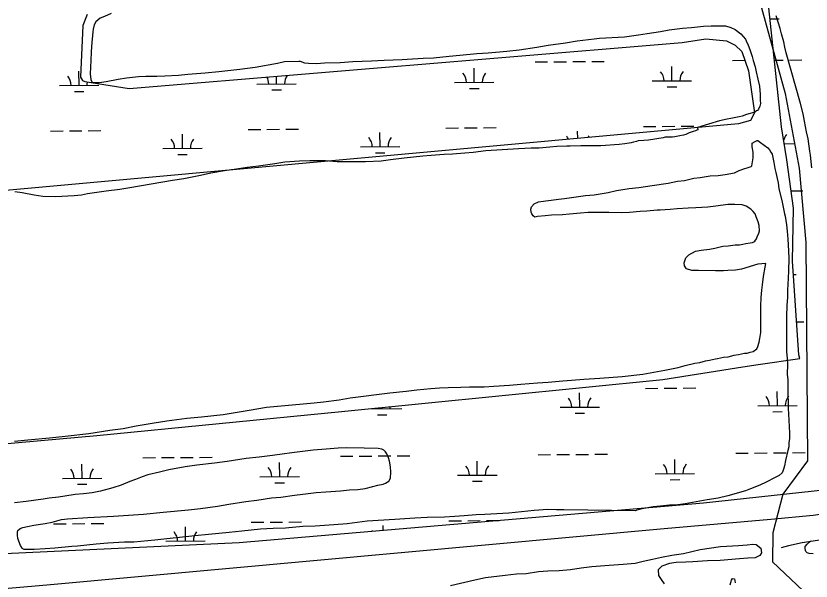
# Model space of a CAD drawing. Extents: x 3540316 to 3578335, y 553172 to 578787.
# Drawn here: x 3556615 to 3558635, y 561444 to 562880 of the extents above; entities that cross this region are included whole.
import ezdxf

# ---------------------------------------------------------------- set-up
doc = ezdxf.new("R2010")
doc.units = 0
for name, color, linetype in [('V-ROAD-CNTR', 7, 'Continuous'), ('V-SITE-VEGE', 7, 'Continuous'), ('V-TOPO-SHOR', 7, 'Continuous'), ('V-UTIL-LINE', 7, 'Continuous'), ('V-WETL-SWMP', 7, 'Continuous')]:
    doc.layers.add(name, color=color, linetype=linetype)

msp = doc.modelspace()

# ---------------------------------------------------------------- linework, layer by layer
at = {"layer": 'V-ROAD-CNTR'}
msp.add_lwpolyline([(3555084.7, 561290.4), (3555164.5, 561300.3), (3555534.4, 561334.2), (3556694.3, 561434.7), (3558261.3, 561577.9), (3558532.7, 561601.7), (3558639.7, 561611.8), (3558747.4, 561628.2), (3558921, 561661.3), (3559219.2, 561728), (3559470.1, 561797.5), (3559690.6, 561870.6), (3559953.7, 561965.7), (3560217.5, 562067), (3560469.7, 562167.5), (3560602.7, 562226.8), (3560701.6, 562273.3), (3560755, 562300.1), (3560822.9, 562347.2), (3560902.3, 562406.7), (3560988.7, 562479.6), (3561083.3, 562588.1), (3561234.3, 562797.8)], dxfattribs=at)
at = {"layer": 'V-SITE-VEGE'}
for p, q in [((3558624.4, 561538.2), (3558632.9, 561545.7)), ((3558632.9, 561545.7), (3558636, 561546.5)), ((3558619.9, 561532), (3558624.4, 561538.2)), ((3558619.9, 561527.6), (3558619.9, 561532)), ((3558620.3, 561522.2), (3558619.9, 561527.6)), ((3558621.6, 561519.6), (3558620.3, 561522.2)), ((3558624.7, 561516), (3558621.6, 561519.6)), ((3558629.5, 561514.6), (3558624.7, 561516)), ((3558640.2, 561513.2), (3558629.5, 561514.6))]:
    msp.add_line(p, q, dxfattribs=at)
for points in [[(3556857.2, 562886.3), (3556840.6, 562879.2), (3556829.5, 562874.9), (3556818.4, 562865), (3556814, 562857.9), (3556811.7, 562846.9), (3556810.5, 562839.7), (3556809.9, 562830.3), (3556808.1, 562812.7), (3556807.5, 562802.2), (3556806.3, 562788.9), (3556806.1, 562767.4), (3556804.2, 562733.2), (3556805.7, 562718.8), (3556809, 562711.1), (3556814.5, 562711), (3556826.7, 562711.5), (3556844.3, 562714.1), (3556875.3, 562719.4), (3556896.3, 562723.1), (3556926.7, 562726.8), (3556945.5, 562727.2), (3556973.1, 562727), (3556994, 562727.9), (3557028.3, 562729.9), (3557052, 562732.5), (3557096.2, 562736), (3557131, 562739), (3557184.1, 562744.7), (3557222.7, 562749.9), (3557280.2, 562760.5), (3557297.9, 562764.3), (3557333.8, 562765.7), (3557337.7, 562765.1), (3557348.7, 562761.1), (3557358.1, 562760), (3557379, 562759.3), (3557398.9, 562760.8), (3557439.2, 562761.6), (3557470.7, 562764.1), (3557518.8, 562766.5), (3557550.8, 562767.9), (3557596.1, 562769.2), (3557609.3, 562770.8), (3557649.6, 562773.2), (3557676.1, 562774.1), (3557715.9, 562777.7)], [(3558565.2, 562814.4), (3558559.9, 562834.9), (3558556.1, 562848.1), (3558552.3, 562862), (3558545.8, 562880.8)], [(3557715.9, 562777.7), (3557743, 562780.8), (3557786.1, 562784.9), (3557814.8, 562786.3), (3557861.8, 562790.4), (3557893.8, 562794), (3557938.6, 562800.9), (3557966.8, 562805.6), (3558011, 562811.9), (3558040.8, 562816.7), (3558083.9, 562821.9), (3558097.7, 562823.4), (3558161.2, 562827.4), (3558196.6, 562832.1), (3558218.1, 562835.8), (3558252.4, 562841), (3558274.5, 562844.7), (3558308.2, 562848.9), (3558331.4, 562850.9), (3558361.8, 562854), (3558380.6, 562855.5), (3558417.6, 562855.2), (3558430.8, 562851.3), (3558442.3, 562845.7), (3558456.1, 562834.5), (3558462.6, 562828.4), (3558468.1, 562821.2), (3558470.3, 562816.8), (3558474.6, 562805.7), (3558479, 562795.2), (3558484.9, 562777.5), (3558487.6, 562766.9), (3558492.4, 562750.9), (3558495.6, 562738.2), (3558499.9, 562719.4), (3558503.6, 562701.7), (3558504.7, 562690.6), (3558505.1, 562681.2), (3558505.6, 562666.3), (3558506.6, 562657.5), (3558504.9, 562650.9), (3558501, 562643.7), (3558498.8, 562640.4), (3558496, 562639.4), (3558492.1, 562636.1), (3558479.9, 562632.3), (3558471.1, 562630.2), (3558459.5, 562625.8), (3558451.7, 562623.7), (3558430.7, 562619.4), (3558421.9, 562617.8), (3558402.5, 562613.4), (3558346.5, 562596.7), (3558347, 562591.3), (3558344.7, 562590.2), (3558340.9, 562588.5), (3558335.3, 562586.9), (3558328.1, 562583.7), (3558324.8, 562583.1), (3558316.5, 562579.3), (3558310.4, 562577.7), (3558301.6, 562575.6), (3558288.9, 562572.9), (3558282.8, 562572.4), (3558273.4, 562571.9), (3558264.6, 562572), (3558259, 562570.4), (3558222, 562564.6), (3558209.9, 562564.1), (3558195.5, 562562.6), (3558191.1, 562561.5), (3558183.9, 562559.4), (3558177.8, 562557.8), (3558161.8, 562555.1), (3558147.4, 562553.6), (3558100.5, 562550.1), (3558050.2, 562550.4), (3558023.2, 562549.5), (3558014.3, 562549.6), (3557989.5, 562548.7), (3557971.3, 562547.2), (3557944.2, 562544.6), (3557923.8, 562544.2), (3557891.7, 562542.8), (3557808.9, 562537.3), (3557776.3, 562533.7), (3557755.3, 562531.7), (3557723.8, 562529.1), (3557702.8, 562528.2), (3557669.7, 562525.7), (3557648.7, 562523.6), (3557625.5, 562521.6), (3557601.7, 562518.5), (3557566.9, 562514.3), (3557543.2, 562511.2), (3557503.4, 562509.3), (3557475.2, 562509.5), (3557431.1, 562509.8), (3557401.3, 562511.7), (3557362.1, 562512.5), (3557335.6, 562511.1)], [(3558636.8, 562494.2), (3558633.2, 562526.3), (3558631.6, 562536.8), (3558627.4, 562567.7), (3558623.1, 562586), (3558618.4, 562613.1), (3558614.6, 562631.3), (3558607.7, 562657.8), (3558571.6, 562786.7), (3558567.9, 562801.1), (3558565.2, 562814.4)], [(3558272.2, 562455), (3558295.9, 562460.3), (3558313.6, 562462.4), (3558337.4, 562467.8), (3558353.4, 562469.9), (3558378.8, 562474.1), (3558398.7, 562475), (3558416.4, 562477.7), (3558440.2, 562481.9), (3558452.4, 562487.3), (3558466.8, 562492.7), (3558472.8, 562494.4), (3558482.2, 562498.1), (3558483.9, 562499.8), (3558487.4, 562519.6), (3558487.5, 562534), (3558484.8, 562547.8), (3558484.9, 562557.2), (3558492.7, 562561), (3558497.6, 562563.7), (3558499.9, 562563.7), (3558505.9, 562558.7), (3558524.5, 562544.8), (3558529.5, 562539.7), (3558532.8, 562534.2), (3558535.5, 562528.7), (3558538.7, 562516.5), (3558540.3, 562507.6), (3558542.4, 562492.7), (3558545.6, 562482.8), (3558548.3, 562467.3), (3558550.9, 562456.2), (3558553, 562440.8), (3558560.5, 562411.4), (3558562.6, 562398.2), (3558567.5, 562377.7), (3558569.1, 562371.6), (3558572.2, 562349.5), (3558574.3, 562333.5), (3558575.8, 562313.1), (3558577.8, 562283.2), (3558578.2, 562263.9), (3558577.4, 562233), (3558576.2, 562213.7), (3558574.8, 562183.3), (3558574.7, 562164.6), (3558573.4, 562145.3), (3558572.7, 562116), (3558572.3, 562069.6), (3558572.7, 562052), (3558572.6, 562026.6), (3558574.1, 562010.6), (3558574.5, 561994.6), (3558574.3, 561970.3), (3558575.3, 561955.4), (3558575.7, 561931.1), (3558575.6, 561917.3), (3558576.6, 561897.4), (3558576.5, 561885.2), (3558577.4, 561867), (3558578.4, 561854.9), (3558578.8, 561834.4), (3558579.9, 561822.8), (3558579.7, 561806.3)], [(3557335.6, 562511.1), (3557298, 562508.6), (3557272.6, 562504.4), (3557231.7, 562498.6), (3557203, 562495), (3557175.4, 562491.3), (3557149.9, 562487.6), (3557110.7, 562480.7), (3557084.2, 562474.9), (3557041.6, 562466.4), (3557012.8, 562462.2), (3556905.1, 562443.1), (3556879.1, 562439.4), (3556844.3, 562435.3), (3556797.3, 562427.9), (3556781.8, 562424.7), (3556763.6, 562423.2), (3556716.1, 562420.8), (3556684.1, 562421.6), (3556662, 562425), (3556631.2, 562430.8), (3556612.4, 562433.7)], [(3558465.4, 562023), (3558472.6, 562023.5), (3558480.4, 562025.6), (3558487.5, 562027.8), (3558497, 562034.3), (3558499.8, 562040.4), (3558503.2, 562051.4), (3558504.9, 562060.8), (3558507.2, 562076.2), (3558507.5, 562115.4), (3558507.1, 562127.5), (3558507.2, 562142.5), (3558507.9, 562164.5), (3558509.7, 562183.3), (3558511.5, 562197.1), (3558513.8, 562218.6), (3558517.9, 562241.7), (3558520.1, 562251.1), (3558499.2, 562249.6), (3558458.2, 562237.2), (3558442.7, 562234.6), (3558423.4, 562233.1), (3558412.4, 562232.6), (3558391.9, 562232.7), (3558348.9, 562233.1), (3558331.8, 562233.7), (3558318.5, 562237.7), (3558313.1, 562244.9), (3558312.6, 562252.7), (3558317.1, 562265.9), (3558324.3, 562273.6), (3558341, 562282.8), (3558355.9, 562284.9), (3558376.9, 562287.5), (3558390.2, 562290.2), (3558410.6, 562295), (3558424.4, 562296.5), (3558441.6, 562298.6), (3558452.6, 562299.1), (3558461.4, 562300.7), (3558469.2, 562302.3), (3558480.2, 562303.8), (3558485.8, 562304.4), (3558489.6, 562306.5), (3558491.9, 562308.2), (3558495.8, 562313.7), (3558498, 562318.6), (3558501.9, 562328), (3558503.7, 562334.6), (3558503.2, 562347.8), (3558500, 562356.7), (3558495.6, 562370), (3558492.4, 562377.2), (3558487.5, 562383.3), (3558481.4, 562388.9), (3558469.9, 562396.7), (3558459.4, 562400.6), (3558441.2, 562401.3), (3558423, 562400.9), (3558393.2, 562397.2), (3558372.2, 562394.1), (3558341.8, 562392.7), (3558323, 562392.2), (3558294.9, 562390.3), (3558277.2, 562388.7), (3558251.2, 562386.7), (3558243.5, 562386.8), (3558217.5, 562384.2), (3558200.4, 562383.2), (3558173.9, 562380.7), (3558152.9, 562380.3), (3558120.9, 562381.1), (3558100.5, 562381.2), (3558068.4, 562380.9), (3558049.1, 562379.4), (3558021.5, 562376.8), (3558003.8, 562375.3), (3557975.7, 562373.9), (3557959.6, 562372.3), (3557940.3, 562370.3), (3557933.1, 562369.2), (3557928.7, 562372), (3557925.4, 562377.6), (3557923.8, 562381.4), (3557923.3, 562389.2), (3557925, 562395.2), (3557931.7, 562402.9), (3557942.2, 562407.8), (3557961.6, 562410.4), (3557974.8, 562412), (3557993.6, 562415.1), (3558008.5, 562416.7), (3558038.4, 562420.3), (3558061.6, 562424), (3558084.2, 562426.1), (3558119.6, 562431.9), (3558140.6, 562436.7), (3558173.2, 562442), (3558197, 562444.5), (3558231.3, 562449.2), (3558272.2, 562455)], [(3556611.7, 561800.1), (3556646, 561803.1), (3556701.2, 561808.2), (3556741, 561812.3), (3556800.6, 561819.1), (3556854.2, 561827.5), (3556888, 561832.2), (3556921.1, 561838.6), (3556967, 561846.5), (3556999.1, 561851.3), (3557049.9, 561858.1), (3557086.4, 561861.6), (3557142.2, 561867.8), (3557207.9, 561878.4), (3557252.1, 561885.8), (3557279.8, 561888.9), (3557373.1, 561897.6), (3557396.9, 561899.6), (3557436.1, 561904.8), (3557464.3, 561909.6), (3557565.4, 561922.6), (3557606.9, 561926.7), (3557633.4, 561929.9), (3557669.3, 561933.4), (3557691.4, 561935.5), (3557713.5, 561936.4), (3557745.5, 561936.7), (3557767, 561938.2), (3557804.6, 561938), (3557829.4, 561939.4), (3557868.6, 561942.4), (3557897.4, 561944.4), (3557940.4, 561948), (3557967, 561950), (3558004.5, 561953), (3558026.6, 561955.1), (3558057.5, 561957), (3558098.4, 561960), (3558155.3, 561964), (3558207.2, 561970.3), (3558263.1, 561980.3), (3558296.8, 561987.3), (3558315, 561992.1), (3558339.4, 561998), (3558352.1, 562000.1), (3558367, 562003.8), (3558376.4, 562006), (3558391.9, 562008.6), (3558397.4, 562010.2), (3558412.4, 562012.9), (3558424, 562014.5), (3558439.5, 562018.2), (3558450.5, 562020.3), (3558465.4, 562023)], [(3558579.7, 561806.3), (3558578.5, 561795.2), (3558577.9, 561785.3), (3558575.6, 561775.9), (3558569.9, 561751.1), (3558567.6, 561737.4), (3558565.9, 561731.3), (3558563.1, 561723.6), (3558560.9, 561719.2), (3558553.6, 561712.6), (3558543.7, 561707.2), (3558520.4, 561695.8), (3558504.3, 561688.2), (3558481.1, 561678.9), (3558467.8, 561673.5), (3558423, 561660.6), (3558398.6, 561655.3), (3558371, 561651.1), (3558334, 561643.6), (3558315.2, 561640.4), (3558290.3, 561636.8), (3558274.8, 561636.9), (3558252.2, 561634.8), (3558233.4, 561633.3), (3558205.8, 561628), (3558192.5, 561624.8), (3558188.6, 561623.2), (3558007, 561625.1), (3557988.3, 561625.2), (3557966.2, 561625.9), (3557931.9, 561623.4), (3557867.3, 561616.8), (3557806, 561613.3), (3557784.5, 561612.4), (3557753.5, 561609.9), (3557729.8, 561608.4), (3557703.8, 561606.4), (3557660.2, 561605.6), (3557628.7, 561604.2), (3557577.9, 561600.7), (3557507.8, 561596.8), (3557456.4, 561590), (3557423.2, 561587), (3557375.2, 561583.5), (3557344.3, 561582.6), (3557300.1, 561578.5), (3557268.6, 561577.6), (3557236.6, 561576.2), (3557189.1, 561571.1), (3557157, 561567.4), (3557104.5, 561562.9), (3557069.7, 561559.3), (3557023.3, 561554.1), (3556999, 561551.5), (3556968.6, 561548.4), (3556915, 561543.3), (3556891.3, 561542.9), (3556849.3, 561541), (3556819, 561538.5), (3556772, 561533.3), (3556757.1, 561532.3), (3556714, 561528.2), (3556689.7, 561526.2), (3556661.5, 561524.8), (3556649.4, 561524.3), (3556636.1, 561524.4), (3556632.8, 561526.1), (3556631.2, 561527.8), (3556627.4, 561534.4), (3556620.3, 561552.7), (3556619.3, 561561), (3556619.4, 561569.8), (3556620.5, 561573.1), (3556626, 561577.5), (3556633.2, 561580.7), (3556644.9, 561582.9), (3556660.9, 561586.1), (3556690.2, 561590.3), (3556707.3, 561594), (3556731.1, 561600.4), (3556746.6, 561602.5), (3556797.9, 561606), (3556863.1, 561609.4), (3556939.3, 561614.3), (3556989.6, 561619.5), (3557053.7, 561625.6), (3557084.6, 561628.7), (3557127.7, 561634.4), (3557155.9, 561639.8), (3557199, 561646.1), (3557227.2, 561649.7), (3557264.8, 561655.5), (3557288, 561657.5), (3557323.3, 561662.2), (3557343.8, 561664.8), (3557378, 561669.6), (3557402.9, 561671), (3557439.9, 561673.5), (3557462.6, 561676.1), (3557483.5, 561677), (3557502.3, 561679.7)], [(3557502.3, 561679.7), (3557522.2, 561685), (3557534.4, 561687.7), (3557547.7, 561690.4), (3557554.3, 561693.1), (3557562.6, 561698.5), (3557566.6, 561705.7), (3557567.8, 561721.1), (3557566.8, 561734.4), (3557564.1, 561749.3), (3557562, 561757.1), (3557557.6, 561767.6), (3557554.4, 561772.6), (3557550, 561777), (3557545, 561779.3), (3557535.1, 561781), (3557499.8, 561782.4), (3557454, 561782.7), (3557434.1, 561781.7), (3557403.7, 561779.2), (3557370, 561776.7), (3557316.4, 561769.9), (3557267.2, 561763.1), (3557233.5, 561759), (3557199.8, 561755.4), (3557152.3, 561748.5), (3557120.2, 561743.8), (3557074.9, 561739.2), (3557045.1, 561734.4), (3557004.2, 561727), (3556980.4, 561721.1), (3556950.6, 561714.2), (3556936.2, 561709.3), (3556919, 561702.8), (3556905.2, 561697.4), (3556882.5, 561688.2), (3556862, 561681.2), (3556830.5, 561673.1), (3556809.5, 561668.9), (3556786.8, 561666.3), (3556765.8, 561664.2), (3556739.8, 561660), (3556723.8, 561657.9), (3556700, 561655.3), (3556684.6, 561652.7), (3556641.5, 561646.4), (3556611.6, 561642.7)]]:
    msp.add_lwpolyline(points, dxfattribs=at)
at = {"layer": 'V-TOPO-SHOR'}
for points in [[(3559172.3, 561632.3), (3559128.3, 561628.7), (3559100.9, 561624.9), (3559077.9, 561619.6), (3559028.1, 561609.6), (3558999.3, 561599.4), (3558967.1, 561590.1), (3558926.5, 561583.1), (3558855.1, 561574.2), (3558798.3, 561567.1), (3558740.7, 561556.9), (3558692.7, 561551.8), (3558651.1, 561547.3), (3558612, 561541.8), (3558577.3, 561534), (3558558.8, 561528.8)], [(3557719.3, 561433), (3557780.5, 561447.7), (3557808, 561453), (3557858, 561459.1), (3557886.5, 561462.5), (3557911, 561463.8), (3557942.9, 561468.7), (3557966, 561470.5), (3557995, 561470.9), (3558023.9, 561473.8), (3558050.9, 561477.6), (3558078.4, 561481.5), (3558122.1, 561485), (3558157.9, 561487), (3558187.9, 561489.9), (3558208, 561494.7), (3558232, 561500.4), (3558254.5, 561505.2), (3558281, 561510), (3558310.4, 561514.8), (3558353, 561524.3), (3558404.5, 561531.9), (3558450.7, 561534.5), (3558472.8, 561536.3), (3558486.5, 561538.5), (3558494.9, 561537.2), (3558507.3, 561528), (3558508.5, 561516.2), (3558504.6, 561509.3), (3558492.4, 561503.2), (3558473.8, 561502.4), (3558453.1, 561501.2)], [(3558274.9, 561489.2), (3558255.8, 561482.6), (3558246.1, 561473.1), (3558247.3, 561458.8), (3558253.8, 561448.1), (3558261.9, 561436.9)], [(3558453.1, 561501.2), (3558404, 561497), (3558371.6, 561496), (3558334.8, 561493), (3558316.6, 561492.3), (3558292.5, 561491.9), (3558274.9, 561489.2)], [(3558429, 561434.9), (3558432.8, 561446.8), (3558435.2, 561450.8), (3558440.6, 561450.3), (3558442.2, 561439.6)]]:
    msp.add_lwpolyline(points, dxfattribs=at)
at = {"layer": 'V-UTIL-LINE'}
msp.add_lwpolyline([(3556816.5, 565856.3), (3556994, 565592.3), (3557266.7, 565186.8), (3557806, 564441.3), (3558083.6, 564015.4), (3558195.9, 563848.2), (3558268.6, 563684.9), (3558431.4, 563180.5), (3558569.1, 562683.3), (3558604.4, 562493.8), (3558621.7, 562305), (3558625.4, 561749.8), (3558562.9, 561665.3), (3558537.9, 561566.9), (3558536.5, 561493.3), (3558661, 561375.2), (3559431.8, 560502.1), (3560274, 559559), (3560869.8, 558922.8), (3561068.9, 558704.1)], dxfattribs=at)
at = {"layer": 'V-WETL-SWMP'}
for p, q in [((3558530.4, 562872.6), (3558553.6, 562872.8)), ((3557933.7, 562763.4), (3557965.7, 562763.7)), ((3557981.7, 562763.8), (3558013.7, 562764)), ((3558029.7, 562764.2), (3558061.7, 562764.4)), ((3558077.7, 562764.5), (3558109.7, 562764.8)), ((3558435.6, 562767.3), (3558466.8, 562767.5)), ((3558541.4, 562768), (3558563.6, 562768.2)), ((3558579.6, 562768.3), (3558611.6, 562768.6)), ((3556775.8, 562703.8), (3556775.5, 562739.8)), ((3557779.5, 562711.5), (3557779.3, 562747.5)), ((3558281.4, 562715.4), (3558281.2, 562751.4)), ((3557277.6, 562707.6), (3557277.5, 562727.2)), ((3558231.4, 562715), (3558331.4, 562715.8)), ((3556725.8, 562703.4), (3556825.8, 562704.1)), ((3557227.7, 562707.2), (3557327.6, 562708)), ((3557729.5, 562711.1), (3557829.5, 562711.9)), ((3557767.7, 562696), (3557791.7, 562696.2)), ((3558269.6, 562699.8), (3558293.6, 562700)), ((3556763.9, 562688.2), (3556787.9, 562688.4)), ((3557265.8, 562692.1), (3557289.8, 562692.3)), ((3557707, 562595.5), (3557739, 562595.7)), ((3557755, 562595.9), (3557787, 562596.1)), ((3557803, 562596.2), (3557835, 562596.5)), ((3558208.9, 562599.4), (3558240.9, 562599.6)), ((3558256.9, 562599.7), (3558288.9, 562600)), ((3558304.9, 562600.1), (3558336.9, 562600.4)), ((3556703.2, 562587.8), (3556735.2, 562588)), ((3556751.2, 562588.1), (3556783.2, 562588.4)), ((3556799.2, 562588.5), (3556831.2, 562588.8)), ((3557038.4, 562543.9), (3557038.2, 562579.9)), ((3557205.1, 562591.6), (3557237.1, 562591.9)), ((3557253.1, 562592), (3557285.1, 562592.3)), ((3557301.1, 562592.4), (3557333.1, 562592.6)), ((3557540.3, 562547.8), (3557540, 562583.8)), ((3558042.1, 562569), (3558041.9, 562587.7)), ((3558566.2, 562555.6), (3558594.1, 562555.8)), ((3556988.4, 562543.5), (3557088.4, 562544.3)), ((3557490.3, 562547.4), (3557590.3, 562548.2)), ((3557528.4, 562532.3), (3557552.4, 562532.4)), ((3557026.6, 562528.4), (3557050.6, 562528.6)), ((3558583.8, 562435.7), (3558614.1, 562435.9)), ((3558590, 562223.1), (3558596.6, 562223.2)), ((3558598, 562103.1), (3558616.7, 562103.3)), ((3558214, 561934), (3558246, 561934.2)), ((3558262, 561934.3), (3558294, 561934.6)), ((3558310, 561934.7), (3558342, 561935)), ((3558047.3, 561886.3), (3558047, 561922.3)), ((3558549.2, 561890.1), (3558548.9, 561926.1)), ((3557997.3, 561885.9), (3558097.3, 561886.6)), ((3558499.2, 561889.7), (3558599.2, 561890.5)), ((3557509.9, 561882.1), (3557595.4, 561882.8)), ((3557533.5, 561866.9), (3557557.5, 561867)), ((3557545.4, 561882.4), (3557545.4, 561885.6)), ((3558035.4, 561870.7), (3558059.4, 561870.9)), ((3558537.3, 561874.6), (3558561.3, 561874.8)), ((3557941.4, 561765.4), (3557973.4, 561765.6)), ((3557989.4, 561765.7), (3558021.4, 561766)), ((3558037.4, 561766.1), (3558069.4, 561766.3)), ((3558085.4, 561766.5), (3558117.4, 561766.7)), ((3558443.3, 561769.2), (3558475.3, 561769.5)), ((3558491.3, 561769.6), (3558523.3, 561769.8)), ((3558539.3, 561770), (3558571.3, 561770.2)), ((3558587.3, 561770.3), (3558619.3, 561770.6)), ((3556937.6, 561757.6), (3556969.6, 561757.9)), ((3556985.6, 561758), (3557017.6, 561758.2)), ((3557033.6, 561758.4), (3557065.6, 561758.6)), ((3557081.6, 561758.7), (3557113.6, 561759)), ((3557285.3, 561709.6), (3557285, 561745.6)), ((3557439.5, 561761.5), (3557471.5, 561761.7)), ((3557487.5, 561761.9), (3557519.5, 561762.1)), ((3557535.5, 561762.2), (3557567.5, 561762.5)), ((3557583.5, 561762.6), (3557615.5, 561762.8)), ((3557787.2, 561713.4), (3557786.9, 561749.4)), ((3558289.1, 561717.3), (3558288.8, 561753.3)), ((3556783.4, 561705.7), (3556783.1, 561741.7)), ((3556733.4, 561705.3), (3556833.4, 561706.1)), ((3557235.3, 561709.2), (3557335.3, 561709.9)), ((3557737.2, 561713), (3557837.2, 561713.8)), ((3558239.1, 561716.9), (3558339.1, 561717.7)), ((3556771.5, 561690.2), (3556795.5, 561690.4)), ((3557273.4, 561694), (3557297.4, 561694.2)), ((3557775.3, 561697.9), (3557799.3, 561698.1)), ((3558277.2, 561701.8), (3558301.2, 561702)), ((3556710.9, 561589.7), (3556742.9, 561589.9)), ((3556758.9, 561590.1), (3556790.9, 561590.3)), ((3556806.9, 561590.4), (3556838.9, 561590.7)), ((3557212.8, 561593.6), (3557244.8, 561593.8)), ((3557260.8, 561593.9), (3557292.8, 561594.2)), ((3557308.8, 561594.3), (3557340.8, 561594.6)), ((3557547.8, 561572.9), (3557547.7, 561585.7)), ((3557714.7, 561597.4), (3557746.7, 561597.7)), ((3557762.7, 561597.8), (3557794.7, 561598.1)), ((3557810.7, 561598.2), (3557842.7, 561598.4)), ((3557046.1, 561545.8), (3557045.8, 561581.8)), ((3556996.1, 561545.5), (3557096.1, 561546.2))]:
    msp.add_line(p, q, dxfattribs=at)
for points in [[(3556185.4, 561757.5), (3556820.8, 561813.8), (3557442.4, 561875.4), (3558258.7, 561956.5), (3558461.6, 561988.5), (3558500.2, 561994.6), (3558606.5, 562010), (3558603.6, 562019.6), (3558587.7, 562257.3), (3558589.9, 562391.5), (3558572.9, 562514.4), (3558559.2, 562598.5), (3558519, 562981.1), (3558517.3, 563003.2), (3558524, 563017.2), (3558543.2, 563032.6), (3558587.2, 563049.9), (3558665.6, 563078.7)], [(3556796.2, 562884), (3556785.6, 562856.4), (3556779.3, 562724.5), (3556784.9, 562716.3), (3556790.5, 562713.7), (3556903.3, 562696.1), (3558307.5, 562812.7), (3558367.8, 562821.8), (3558420.1, 562817.1), (3558442.2, 562806.4), (3558458.9, 562790.2), (3558476.1, 562741), (3558491.4, 562634.2), (3558480.7, 562614.8), (3558450.6, 562606.1), (3556580.3, 562436)], [(3558955, 561706.4), (3558361.9, 561642), (3557182.1, 561541.8), (3556586.4, 561513.7)]]:
    msp.add_lwpolyline(points, dxfattribs=at)
for centre, start, end in [((3557724.3, 562711.5), 359.6699, 41.2135), ((3557834.8, 562712.4), 139.6698, 181.2135), ((3558226.2, 562715.4), 359.6699, 41.2135), ((3558336.7, 562716.3), 139.6698, 181.2135), ((3556720.5, 562703.8), 359.6699, 41.2135), ((3557222.4, 562707.7), 359.6699, 29.7005), ((3557332.9, 562708.5), 143.6592, 181.2135), ((3556831, 562704.7), 166.8087, 181.2135), ((3557987, 562551.7), 25.4208, 41.2135), ((3558097.5, 562552.6), 139.6698, 147.9286), ((3558599.3, 562556.4), 139.6699, 167.8893), ((3556983.2, 562544), 359.6699, 41.2135), ((3557093.7, 562544.8), 139.6698, 181.2135), ((3557485.1, 562547.8), 359.6699, 41.2135), ((3557595.6, 562548.7), 139.6698, 181.2135), ((3557992, 561886.3), 359.6699, 41.2135), ((3558102.5, 561887.2), 139.6699, 181.2135), ((3558493.9, 561890.2), 359.6699, 41.2135), ((3558604.4, 561891), 139.6699, 181.2135), ((3557600.6, 561883.3), 172.8894, 181.2135), ((3557490.2, 561882.4), 359.6699, 1.9728), ((3556728.2, 561705.7), 359.6699, 41.2135), ((3556838.6, 561706.6), 139.6699, 181.2135), ((3557230, 561709.6), 359.6699, 41.2135), ((3557340.5, 561710.5), 139.6699, 181.2135), ((3557731.9, 561713.5), 359.6699, 41.2135), ((3557842.4, 561714.3), 139.6699, 181.2135), ((3558233.8, 561717.3), 359.6699, 41.2135), ((3558344.3, 561718.2), 139.6699, 181.2135), ((3556990.8, 561545.9), 359.6699, 41.2135), ((3557101.3, 561546.7), 139.6699, 181.2135), ((3557492.7, 561549.8), 36.2594, 41.2135)]:
    msp.add_arc(centre, 35.2, start, end, dxfattribs=at)

doc.saveas('drawing.dxf')
